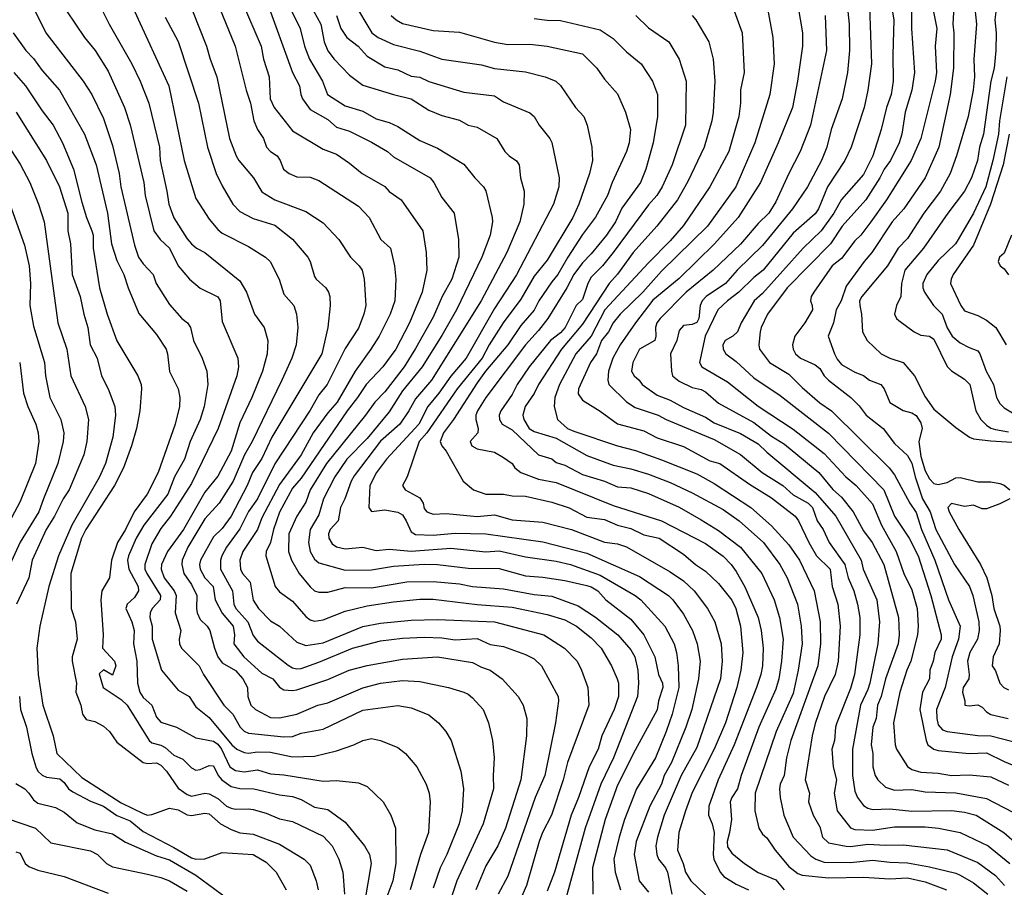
# Model space of a CAD drawing. Header units: metres. Extents: x -46681 to -43747, y -240911 to -237677.
# Tile 336 of 656: x -44223 to -44111, y -240825 to -240726. Entities that reach past the tile are written whole.
import ezdxf

# ---------------------------------------------------------------- set-up
doc = ezdxf.new("R2010")
doc.units = ezdxf.units.M
doc.layers.add('CONTOUR_INDEX', color=1, linetype='Continuous')
doc.layers.add('CONTOUR_INTER', color=3, linetype='Continuous')

msp = doc.modelspace()

# ---------------------------------------------------------------- linework, layer by layer
at = {"layer": 'CONTOUR_INDEX'}
for points, elevation in [([(-44124.5, -240721.02), (-44123.64, -240726.02), (-44123.77, -240730.02), (-44123.72, -240733.02), (-44123.95, -240734.52), (-44124.49, -240736.02), (-44125.09, -240738.52), (-44126.04, -240741.52), (-44127.1, -240743.63), (-44129.6, -240746.46), (-44130.5, -240748.02), (-44131.92, -240750.02), (-44133.99, -240752.02), (-44138.6, -240757.15), (-44139.54, -240758.02), (-44141.05, -240760.52), (-44141.45, -240761.52), (-44142, -240762.02), (-44142.84, -240762.52), (-44143.12, -240763.02), (-44143.08, -240763.52), (-44142.79, -240764.02), (-44141.6, -240764.92), (-44139.6, -240766.75), (-44136.6, -240768.78), (-44131.1, -240773.05), (-44124.79, -240779.52), (-44123.59, -240782.52), (-44121.91, -240785.02), (-44120.89, -240787.02), (-44119.43, -240791.52), (-44118.27, -240796.02), (-44118.26, -240796.52), (-44119, -240798.02), (-44119.19, -240799.02), (-44119.57, -240800.02), (-44119.6, -240801.02), (-44120.39, -240802.52), (-44120.69, -240804.52), (-44119.99, -240808.02), (-44119.78, -240808.52), (-44119.12, -240809.02), (-44118.6, -240809.16), (-44115.1, -240809.53), (-44113.1, -240809.42), (-44111.1, -240810.43), (-44108.1, -240811.68)], 110), ([(-44195.1, -240723.71), (-44192.1, -240732.02), (-44191.31, -240733.52), (-44191.17, -240734.52), (-44190.98, -240735.02), (-44190.1, -240736.23), (-44188.1, -240737.35), (-44187.1, -240738.24), (-44185.6, -240738.68), (-44183.1, -240739.96), (-44181.28, -240741.02), (-44180.6, -240741.62), (-44176.42, -240744.02), (-44176.01, -240744.52), (-44175.1, -240746.23), (-44173.72, -240748.02), (-44173.21, -240751.02), (-44173.16, -240753.02), (-44173.95, -240755.52), (-44175.06, -240757.52), (-44176.1, -240759.86), (-44178.1, -240763.43), (-44179.41, -240765.52), (-44181.6, -240768.37), (-44182.72, -240769.52), (-44183.79, -240771.02), (-44188.23, -240776.52), (-44190.1, -240779.52), (-44190.6, -240780.93), (-44191.62, -240782.52), (-44192.51, -240784.52), (-44192.57, -240786.52), (-44192.23, -240787.52), (-44191.34, -240789.02), (-44190.1, -240790.56), (-44189.6, -240791.01), (-44189.1, -240791.16), (-44188.1, -240791.15), (-44186.1, -240790.64), (-44183.1, -240790.65), (-44179.1, -240789.96), (-44176.1, -240789.93), (-44173.1, -240790.2), (-44171.6, -240790.5), (-44168.1, -240790.77), (-44164.6, -240791.43), (-44162.6, -240791.59), (-44159.6, -240792.71), (-44157.6, -240794), (-44155.06, -240796.02), (-44153.6, -240797.73), (-44153.14, -240798.52), (-44152.78, -240800.02), (-44152.73, -240801.52), (-44152.85, -240803.02), (-44155.58, -240810.02), (-44157, -240813.02), (-44158.78, -240818.02), (-44161, -240826.02)], 125), ([(-44210.1, -240725.04), (-44206.2, -240733.52), (-44204.44, -240742.02), (-44203.1, -240746.35), (-44201.6, -240748.72), (-44200.6, -240749.9), (-44200.1, -240750.29), (-44197.1, -240751.81), (-44195.18, -240753.02), (-44194.66, -240753.52), (-44193.63, -240755.52), (-44193.1, -240757.26), (-44191.97, -240758.52), (-44191.66, -240759.52), (-44191.49, -240761.02), (-44191.68, -240763.02), (-44192.18, -240764.52), (-44193.33, -240767.02), (-44196.71, -240774.02), (-44197.58, -240775.52), (-44198.87, -240778.52), (-44200.45, -240781.02), (-44202.1, -240782.81), (-44204.02, -240786.02), (-44204.66, -240787.52), (-44204.71, -240788.02), (-44204.49, -240789.02), (-44203.6, -240790.27), (-44202.98, -240791.52), (-44203.05, -240793.02), (-44202.95, -240793.52), (-44202.6, -240794.25), (-44201.82, -240795.02), (-44201.5, -240795.52), (-44201, -240797.52), (-44200.6, -240798.52), (-44200.1, -240799.2), (-44198.6, -240800.08), (-44197.77, -240801.02), (-44197.24, -240802.02), (-44197.19, -240803.02), (-44196.86, -240804.02), (-44196.32, -240804.52), (-44194.6, -240805.41), (-44193.6, -240805.44), (-44191.6, -240805.04), (-44189.23, -240804.02), (-44188.1, -240803.74), (-44184.1, -240802.03), (-44182.1, -240801.52), (-44179.6, -240801.19), (-44177.6, -240801.3), (-44174.34, -240802.02), (-44172.6, -240802.55), (-44172.1, -240802.76), (-44171.6, -240803.17), (-44170.42, -240804.52), (-44169.81, -240806.02), (-44169.33, -240808.02), (-44169.15, -240810.02), (-44169.27, -240812.02), (-44169.22, -240813.52), (-44170.4, -240817.52), (-44173.39, -240824.02), (-44174.6, -240827.59)], 130), ([(-44180.86, -240725.52), (-44180.32, -240726.02), (-44179.6, -240726.43), (-44176.1, -240727.23), (-44173.1, -240727.44), (-44169.1, -240728.56), (-44167.6, -240728.85), (-44165.1, -240728.81), (-44163.1, -240729.04), (-44159.1, -240729.9), (-44157.47, -240731.52), (-44156.6, -240732.78), (-44155.1, -240734.46), (-44154.22, -240736.52), (-44153.62, -240738.52), (-44153.8, -240740.02), (-44154.1, -240741), (-44155.71, -240744.52), (-44156.25, -240746.02), (-44157.6, -240748.49), (-44159.1, -240750.46), (-44160.76, -240753.02), (-44161.89, -240755.02), (-44162.6, -240755.84), (-44164.07, -240758.02), (-44164.6, -240759.07), (-44166.1, -240760.8), (-44167.59, -240763.02), (-44170.14, -240766.02), (-44171.1, -240767.34), (-44173.78, -240771.52), (-44174.92, -240773.02), (-44175.28, -240774.02), (-44175.11, -240774.52), (-44174.6, -240775.11), (-44172.66, -240778.52), (-44171.49, -240779.52), (-44170.1, -240779.99), (-44168.1, -240779.99), (-44167.1, -240780.18), (-44165.6, -240780.23), (-44162.6, -240780.9), (-44160.6, -240781.55), (-44158.6, -240782.62), (-44156.6, -240782.87), (-44155.1, -240783.52), (-44153.6, -240783.92), (-44152.1, -240784.62), (-44150.38, -240785.02), (-44147.6, -240786.82), (-44146.25, -240788.02), (-44145.1, -240788.78), (-44143.6, -240790.18), (-44142.1, -240792.08), (-44141.66, -240793.02), (-44141.1, -240795.02), (-44140.86, -240798.02), (-44141.07, -240800.02), (-44141.52, -240802.02), (-44142.82, -240806.02), (-44144.1, -240809.02), (-44146.6, -240813.94), (-44147.39, -240816.02), (-44148.13, -240818.52), (-44148.28, -240820.52), (-44147.62, -240822.02), (-44147.38, -240823.02), (-44146.77, -240824.02), (-44145.1, -240825.58)], 120), ([(-44138.08, -240724.52), (-44137.43, -240728.02), (-44137.28, -240731.02), (-44137.78, -240734.52), (-44139.47, -240740.02), (-44141.66, -240745.02), (-44144.87, -240749.52), (-44150.1, -240754.63), (-44152.23, -240757.02), (-44154.79, -240759.52), (-44155.59, -240760.52), (-44156.15, -240761.52), (-44156.93, -240762.52), (-44157.52, -240764.02), (-44158.2, -240765.02), (-44159.56, -240768.02), (-44159.6, -240768.58), (-44159.1, -240769.31), (-44157.1, -240770.54), (-44155.1, -240771.98), (-44152.1, -240772.78), (-44150.6, -240773.61), (-44147.6, -240774.58), (-44144.6, -240776.2), (-44143.45, -240776.52), (-44140.1, -240778.88), (-44137.6, -240780.43), (-44134.89, -240782.52), (-44134.52, -240783.02), (-44133.34, -240785.52), (-44132.46, -240787.02), (-44130.92, -240788.52), (-44130.66, -240790.52), (-44130.03, -240792.52), (-44129.75, -240795.02), (-44129.98, -240799.02), (-44130.34, -240800.52), (-44131.55, -240803.02), (-44132.6, -240806.1), (-44132.96, -240807.52), (-44133.74, -240812.52), (-44133.27, -240814.02), (-44133.36, -240815.02), (-44132.83, -240816.52), (-44132.1, -240817.85), (-44131.77, -240819.02), (-44131.1, -240819.67), (-44129.1, -240820.05), (-44128.6, -240820.09), (-44126.6, -240819.82), (-44124.6, -240819.94), (-44122.6, -240819.89), (-44117.6, -240820.46), (-44114.1, -240821.93), (-44112.1, -240823.38), (-44111.05, -240824.52)], 115), ([(-44111.99, -240724.52), (-44112.18, -240726.02), (-44112.02, -240727.52), (-44112.04, -240729.52), (-44112.25, -240731.52), (-44112.62, -240733.02), (-44113.45, -240739.02), (-44113.91, -240740.52), (-44114.13, -240742.02), (-44114.83, -240744.02), (-44115.63, -240745.52), (-44117.53, -240748.02), (-44120.27, -240752.02), (-44122.39, -240754.52), (-44122.8, -240756.02), (-44122.88, -240757.52), (-44123.36, -240758.52), (-44123.57, -240759.52), (-44123.34, -240760.02), (-44123.1, -240760.24), (-44121.34, -240761.52), (-44120.6, -240761.89), (-44119.6, -240762.03), (-44119.1, -240762.36), (-44117.6, -240765.46), (-44117.1, -240765.95), (-44115.6, -240766.92), (-44115, -240767.52), (-44114.32, -240770.52), (-44113.75, -240771.52), (-44113.1, -240772.15), (-44112.6, -240772.49), (-44112.1, -240772.64), (-44110.6, -240772.9)], 105), ([(-44223.83, -240732.02), (-44222.51, -240733.52), (-44220.6, -240736.39), (-44219.33, -240738.02), (-44218.29, -240740.02), (-44217.02, -240743.02), (-44216.1, -240746.79), (-44215.56, -240748.52), (-44214.94, -240750.02), (-44214.81, -240750.52), (-44214.79, -240752.02), (-44214.09, -240756.52), (-44213.21, -240759.52), (-44212.1, -240762.55), (-44209.7, -240766.52), (-44209.33, -240767.52), (-44209.3, -240768.02), (-44209.49, -240770.52), (-44209.88, -240772.52), (-44210.42, -240774.52), (-44211.33, -240777.02), (-44212.35, -240779.02), (-44215.63, -240784.02), (-44216.11, -240785.02), (-44217.32, -240789.02), (-44217.29, -240793.02), (-44216.8, -240794.52), (-44216.61, -240796.52), (-44217.18, -240798.52), (-44217.19, -240799.02), (-44216.69, -240801.52), (-44216.78, -240802.52), (-44216.19, -240804.02), (-44215.99, -240805.02), (-44215.6, -240805.64), (-44214.6, -240805.86), (-44213.6, -240806.4), (-44212.95, -240807.02), (-44212.1, -240808.24), (-44209.1, -240810.52), (-44208.6, -240810.66), (-44207.6, -240810.58), (-44207.1, -240810.85), (-44206.45, -240811.52), (-44205.1, -240813.47), (-44204.1, -240814.17), (-44203.6, -240814.36), (-44202.1, -240814.03), (-44201.6, -240814.11), (-44200.6, -240814.65), (-44199.6, -240815.49), (-44199.1, -240815.75), (-44198.6, -240815.86), (-44197.1, -240815.79), (-44196.6, -240815.88), (-44195.1, -240816.32), (-44193.6, -240816.95), (-44192.1, -240817.26), (-44188.6, -240818.93), (-44187.6, -240820.02), (-44186.83, -240821.52), (-44186.36, -240823.02), (-44186.17, -240825.52)], 135), ([(-44223.6, -240820.69), (-44223.1, -240820.84), (-44222.55, -240822.02), (-44222.1, -240822.36), (-44221.1, -240822.77), (-44218.1, -240823.49), (-44213.1, -240825.42)], 140)]:
    msp.add_lwpolyline(points, dxfattribs=dict(at, elevation=elevation))
at = {"layer": 'CONTOUR_INTER'}
for points, elevation in [([(-44119.74, -240722.02), (-44118.77, -240727.02), (-44118.95, -240729.02), (-44118.82, -240732.02), (-44118.95, -240733.02), (-44120.57, -240739.52), (-44121.67, -240742.02), (-44124.49, -240746.52), (-44126.26, -240749.02), (-44127.42, -240750.52), (-44128.1, -240751.17), (-44129.6, -240753.18), (-44130.69, -240754.02), (-44132.77, -240757.02), (-44133.06, -240757.52), (-44133.14, -240758.02), (-44132.94, -240758.52), (-44132.9, -240759.02), (-44133.8, -240760.52), (-44134.92, -240762.02), (-44135.21, -240763.02), (-44135.13, -240763.52), (-44134.84, -240764.02), (-44134.27, -240764.52), (-44132.6, -240765.3), (-44132.1, -240765.7), (-44131.6, -240766.52), (-44131.11, -240767.02), (-44128.57, -240769.02), (-44127.6, -240769.95), (-44126.81, -240771.02), (-44124.87, -240772.52), (-44123.6, -240774.24), (-44122.1, -240775.59), (-44121.6, -240776.46), (-44121.24, -240778.02), (-44120.4, -240780.52), (-44119.51, -240782.02), (-44118.89, -240784.02), (-44116.77, -240788.02), (-44115.06, -240790.52), (-44114.66, -240791.52), (-44114, -240794.52), (-44113.94, -240795.52), (-44114.13, -240796.52), (-44115.01, -240798.02), (-44115.29, -240799.02), (-44115.09, -240800.52), (-44115.14, -240801.02), (-44115.76, -240802.02), (-44115.83, -240802.52), (-44115.57, -240803.52), (-44115.56, -240804.02), (-44115.1, -240804.09), (-44114.1, -240803.97), (-44113.6, -240804.23), (-44113.1, -240804.77), (-44112.6, -240805.07), (-44110.66, -240805.52)], 108), ([(-44214.93, -240722.52), (-44212.98, -240726.52), (-44210.38, -240731.02), (-44209.43, -240733.02), (-44208.47, -240735.52), (-44207.24, -240740.52), (-44207.16, -240742.02), (-44206.39, -240745.52), (-44206.18, -240747.02), (-44205.6, -240748.57), (-44204.1, -240750.93), (-44203.59, -240751.52), (-44203.04, -240752.02), (-44202.1, -240752.52), (-44198.1, -240755.73), (-44197.35, -240757.02), (-44196.44, -240759.52), (-44195.34, -240761.02), (-44194.93, -240762.52), (-44194.99, -240764.02), (-44195.52, -240766.02), (-44196.72, -240769.02), (-44198.1, -240771.9), (-44199.1, -240775.09), (-44200.6, -240777.97), (-44202.1, -240779.78), (-44204.53, -240784.02), (-44206.34, -240786.52), (-44207.03, -240788.02), (-44207.07, -240788.52), (-44206.7, -240789.52), (-44205.56, -240791.02), (-44205.34, -240791.52), (-44205.47, -240793.52), (-44204.82, -240795.52), (-44205.01, -240796.52), (-44204.98, -240797.02), (-44204.74, -240797.52), (-44202.71, -240799.52), (-44202.22, -240800.52), (-44199.91, -240804.02), (-44198.89, -240805.02), (-44198.06, -240806.52), (-44197.6, -240806.96), (-44197.1, -240807.2), (-44193.1, -240807.62), (-44192.1, -240807.56), (-44191.1, -240807.18), (-44188.6, -240806.74), (-44184.1, -240804.59), (-44180.1, -240804.06), (-44178.6, -240804.3), (-44176.6, -240805.1), (-44175.47, -240806.02), (-44174.66, -240807.02), (-44174.04, -240808.02), (-44172.93, -240811.52), (-44172.63, -240813.52), (-44172.8, -240816.02), (-44173.14, -240817.52), (-44174.52, -240821.02), (-44175.3, -240822.52), (-44176.1, -240824.83)], 131), ([(-44201.1, -240722.96), (-44198.63, -240729.02), (-44197.39, -240734.02), (-44196.89, -240735.52), (-44196.5, -240737.52), (-44196.1, -240738.49), (-44195.41, -240739.52), (-44195.05, -240740.52), (-44194.62, -240741.02), (-44193.85, -240741.52), (-44193.49, -240742.02), (-44193.13, -240743.02), (-44192.48, -240743.52), (-44191.6, -240743.89), (-44190.1, -240743.93), (-44189.1, -240744.32), (-44184.6, -240747.24), (-44183.39, -240748.52), (-44182.04, -240751.02), (-44180.96, -240752.02), (-44180.5, -240754.02), (-44180.35, -240755.52), (-44180.46, -240758.02), (-44180.97, -240759.52), (-44182.24, -240762.02), (-44183.17, -240763.52), (-44184.99, -240766.02), (-44187.01, -240769.52), (-44188.1, -240770.74), (-44189.75, -240773.02), (-44191.1, -240775.52), (-44193.6, -240778.91), (-44195.6, -240782.69), (-44196.07, -240784.02), (-44197.76, -240786.52), (-44198.09, -240787.52), (-44198.02, -240788.52), (-44197.79, -240789.02), (-44196.91, -240790.02), (-44196.6, -240792.08), (-44195.99, -240793.02), (-44194.6, -240794.41), (-44193.6, -240795.03), (-44191.6, -240796.86), (-44190.6, -240797.23), (-44188.6, -240796.91), (-44184.1, -240795.06), (-44182.1, -240794.68), (-44178.6, -240794.33), (-44175.6, -240794.28), (-44169.1, -240794.53), (-44163.49, -240796.02), (-44161.14, -240797.52), (-44159.71, -240799.02), (-44159.2, -240800.02), (-44158.47, -240802.02), (-44158.36, -240804.02), (-44160.8, -240810.52), (-44161.31, -240812.52), (-44162.62, -240816.52), (-44163.64, -240818.52), (-44164.01, -240819.52), (-44165.46, -240824.52), (-44167.6, -240829.34)], 127), ([(-44134.83, -240723.02), (-44134.04, -240727.52), (-44134.04, -240729.02), (-44134.61, -240733.02), (-44135.18, -240736.02), (-44136.81, -240740.02), (-44138.84, -240744.52), (-44141.36, -240748.52), (-44144.06, -240751.52), (-44148.1, -240755.46), (-44151.1, -240757.94), (-44153.05, -240760.52), (-44154.82, -240763.02), (-44155.65, -240764.52), (-44156.12, -240766.02), (-44156.22, -240767.02), (-44156.1, -240767.52), (-44154.1, -240769.51), (-44153.1, -240770.14), (-44150.5, -240771.02), (-44149.57, -240771.52), (-44144.1, -240773.8), (-44141.1, -240775.49), (-44138.65, -240777.52), (-44136.31, -240779.02), (-44135.1, -240780.09), (-44133.4, -240781.02), (-44132.9, -240781.52), (-44132.39, -240783.02), (-44131.72, -240784.02), (-44131, -240785.52), (-44129.24, -240788.02), (-44128.85, -240789.52), (-44128.23, -240791.02), (-44127.79, -240792.52), (-44127.54, -240794.02), (-44127.52, -240796.02), (-44128.12, -240800.52), (-44128.6, -240802.12), (-44130.16, -240806.02), (-44130.31, -240806.52), (-44130.42, -240808.02), (-44130.7, -240809.02), (-44130.58, -240811.02), (-44130.2, -240812.52), (-44130.44, -240814.02), (-44130.1, -240816.04), (-44128.6, -240817.97), (-44128.1, -240818.17), (-44126.1, -240818.23), (-44123.6, -240817.86), (-44120.1, -240817.86), (-44118.56, -240818.02), (-44116.1, -240818.51), (-44112.91, -240820.02), (-44110.44, -240822.02)], 114), ([(-44129.17, -240722.52), (-44128.74, -240726.52), (-44128.72, -240729.52), (-44128.93, -240732.02), (-44129.53, -240735.02), (-44130.81, -240738.52), (-44131.27, -240740.52), (-44131.91, -240742.02), (-44133.49, -240745.02), (-44135.21, -240747.52), (-44138.6, -240751.69), (-44141.49, -240754.52), (-44142.8, -240756.02), (-44145.02, -240757.52), (-44145.47, -240758.02), (-44145.69, -240758.52), (-44145.85, -240760.02), (-44146.1, -240760.48), (-44146.6, -240760.69), (-44147.6, -240760.81), (-44148.1, -240761.36), (-44148.35, -240762.52), (-44149.07, -240764.02), (-44148.97, -240766.02), (-44148.85, -240766.52), (-44148.1, -240767.16), (-44146.6, -240767.87), (-44145.6, -240768.11), (-44145.1, -240768.37), (-44143.6, -240769.63), (-44139.6, -240771.86), (-44137.6, -240773.41), (-44136.1, -240774.31), (-44132.2, -240777.52), (-44130.6, -240779.46), (-44129.6, -240780.35), (-44128.3, -240782.02), (-44127.1, -240784.17), (-44126.14, -240785.52), (-44124.79, -240788.02), (-44123.11, -240794.02), (-44123.06, -240796.02), (-44123.16, -240797.02), (-44124.62, -240801.02), (-44125.09, -240803.02), (-44125.5, -240804.02), (-44125.66, -240805.52), (-44126.03, -240806.52), (-44126.23, -240808.52), (-44126.03, -240809.52), (-44126.05, -240811.02), (-44125.8, -240812.02), (-44125.48, -240812.52), (-44124.6, -240813.34), (-44123.6, -240813.7), (-44121.6, -240813.61), (-44120.1, -240813.87), (-44116.6, -240813.97), (-44113.1, -240814.65), (-44110.1, -240816.17)], 112), ([(-44197.82, -240724.02), (-44195.69, -240729.02), (-44195.42, -240730.52), (-44194.75, -240732.52), (-44194.63, -240735.02), (-44194.21, -240736.02), (-44192.1, -240738.64), (-44188.6, -240740.73), (-44187.1, -240741.32), (-44185.6, -240742.33), (-44184.19, -240743.52), (-44181.6, -240744.99), (-44181.1, -240745.56), (-44179.74, -240746.52), (-44177.27, -240750.02), (-44176.9, -240752.52), (-44176.81, -240754.52), (-44177.35, -240757.02), (-44178.77, -240760.52), (-44180.36, -240763.52), (-44181.81, -240765.52), (-44183.72, -240767.52), (-44184.71, -240769.02), (-44185.9, -240770.52), (-44191.1, -240778.17), (-44192.1, -240779.33), (-44193.6, -240782.05), (-44194.28, -240784.02), (-44194.6, -240785.52), (-44195.1, -240786.52), (-44195.13, -240787.02), (-44194.06, -240790.52), (-44193.6, -240791.13), (-44192.1, -240792.18), (-44190.6, -240793.94), (-44190.1, -240794.31), (-44189.6, -240794.45), (-44188.6, -240794.32), (-44186.1, -240793.31), (-44183.6, -240792.72), (-44180.6, -240792.24), (-44177.6, -240791.96), (-44176.1, -240791.95), (-44171.1, -240792.54), (-44167.1, -240792.85), (-44163.1, -240793.68), (-44161.1, -240794.32), (-44159.79, -240795.02), (-44158.1, -240796.36), (-44156.97, -240797.52), (-44155.81, -240799.52), (-44155.14, -240801.02), (-44155, -240801.52), (-44154.98, -240803.02), (-44155.51, -240804.52), (-44156.89, -240807.52), (-44157.33, -240809.02), (-44158.34, -240811.02), (-44159.55, -240814.52), (-44160.39, -240816.52), (-44162.28, -240823.02), (-44163.1, -240825.16)], 126), ([(-44185.15, -240724.02), (-44183.07, -240727.52), (-44182.37, -240728.02), (-44180.6, -240728.84), (-44177.6, -240729.6), (-44175.1, -240730.49), (-44170.6, -240731.13), (-44169.1, -240731.56), (-44165.6, -240731.96), (-44163.34, -240732.52), (-44162.13, -240733.02), (-44161.6, -240733.5), (-44159.9, -240736.02), (-44158.93, -240737.02), (-44158.56, -240738.02), (-44158.04, -240740.52), (-44157.96, -240742.02), (-44158.29, -240743.52), (-44159.52, -240747.02), (-44160.2, -240748.52), (-44163.1, -240753.37), (-44164.6, -240755.19), (-44166.1, -240757.8), (-44168.12, -240760.52), (-44169.73, -240763.02), (-44170.53, -240764.52), (-44173.37, -240768.02), (-44176.83, -240773.02), (-44177.67, -240774.02), (-44179.04, -240778.02), (-44179.6, -240779.02), (-44179.28, -240779.52), (-44177.6, -240780.42), (-44177.25, -240781.02), (-44177.1, -240781.65), (-44176.8, -240782.02), (-44176.1, -240782.28), (-44174.6, -240782.22), (-44171.1, -240782.53), (-44169.1, -240782.35), (-44167.1, -240782.91), (-44163.6, -240783.19), (-44160.33, -240784.02), (-44156.6, -240785.45), (-44155.1, -240785.65), (-44154.1, -240785.99), (-44149.1, -240788.84), (-44147.6, -240789.87), (-44146.4, -240791.02), (-44144.88, -240793.02), (-44144.04, -240794.52), (-44143.33, -240797.02), (-44143.18, -240799.02), (-44143.38, -240801.02), (-44146.1, -240808.83), (-44147.85, -240812.02), (-44149.8, -240816.52), (-44150.56, -240819.02), (-44150.75, -240820.02), (-44150.65, -240821.02), (-44150.45, -240821.52), (-44149.66, -240822.52), (-44149.42, -240823.02), (-44148.92, -240825.52)], 121), ([(-44121.65, -240724.02), (-44121.65, -240727.02), (-44121.31, -240732.02), (-44121.61, -240734.02), (-44122.36, -240736.52), (-44122.76, -240739.02), (-44123.07, -240740.02), (-44124.03, -240742.02), (-44124.77, -240743.02), (-44125.27, -240744.02), (-44126.86, -240746.52), (-44129.55, -240749.52), (-44130.88, -240751.52), (-44135.81, -240756.52), (-44138.03, -240759.52), (-44138.75, -240761.02), (-44138.86, -240761.52), (-44139.01, -240763.02), (-44138.93, -240763.52), (-44137.8, -240765.02), (-44135.6, -240766.34), (-44134.1, -240767.86), (-44132.1, -240769.59), (-44130.76, -240770.52), (-44124.18, -240777.02), (-44123.6, -240777.8), (-44121.83, -240781.02), (-44121.1, -240782.09), (-44120.52, -240784.02), (-44118.98, -240787.52), (-44117.44, -240792.02), (-44116.11, -240795.02), (-44116.3, -240796.52), (-44117.02, -240798.52), (-44117.83, -240802.02), (-44118.81, -240804.52), (-44118.77, -240805.52), (-44118.6, -240806.24), (-44118.1, -240806.83), (-44117.6, -240807), (-44114.1, -240807.47), (-44112.6, -240807.5), (-44110.1, -240808.15)], 109), ([(-44114.52, -240724.02), (-44114.25, -240726.52), (-44114.57, -240730.52), (-44114.49, -240732.52), (-44114.61, -240734.02), (-44115.19, -240737.02), (-44116.52, -240741.52), (-44117.26, -240743.52), (-44118.36, -240745.52), (-44120.23, -240748.02), (-44122.1, -240750.92), (-44123.16, -240752.02), (-44124.38, -240754.02), (-44127.3, -240757.52), (-44127.55, -240758.02), (-44127.53, -240758.52), (-44127.34, -240759.52), (-44127.22, -240761.52), (-44126.68, -240762.52), (-44125.1, -240764.02), (-44124.1, -240764.51), (-44122.6, -240765.02), (-44121.32, -240766.52), (-44120.1, -240768.94), (-44119.1, -240770.32), (-44116.6, -240772.41), (-44115.03, -240773.52), (-44114.6, -240773.69), (-44112.6, -240773.95), (-44109.6, -240774.14)], 106), ([(-44221.6, -240724.66), (-44220.17, -240727.52), (-44215.92, -240733.02), (-44214.96, -240734.52), (-44213.6, -240737.24), (-44212.6, -240740.33), (-44211.85, -240743.52), (-44211.66, -240745.02), (-44210.1, -240751.66), (-44209.64, -240753.02), (-44209.1, -240753.81), (-44207.98, -240755.02), (-44207.64, -240756.02), (-44206.1, -240758.41), (-44204.7, -240760.02), (-44204.05, -240760.52), (-44203.72, -240761.02), (-44203.39, -240762.52), (-44202.39, -240764.52), (-44201.87, -240766.02), (-44201.73, -240767.52), (-44202.15, -240770.02), (-44202.61, -240771.52), (-44203.74, -240774.02), (-44204.41, -240776.02), (-44205.53, -240778.02), (-44206.3, -240780.02), (-44209.03, -240783.52), (-44209.89, -240785.02), (-44210.78, -240787.02), (-44210.87, -240787.52), (-44210.73, -240788.52), (-44209.69, -240790.52), (-44209.62, -240791.02), (-44210.1, -240791.77), (-44210.93, -240792.52), (-44211.08, -240793.02), (-44210.38, -240794.52), (-44210.12, -240795.52), (-44210.2, -240797.02), (-44209.81, -240799.02), (-44209.73, -240801.52), (-44209.47, -240802.52), (-44209.1, -240803.14), (-44208.1, -240804.02), (-44207.6, -240805.37), (-44207.1, -240805.94), (-44205.31, -240806.52), (-44203.1, -240807.71), (-44201.1, -240808.12), (-44200.6, -240808.45), (-44200.19, -240809.02), (-44199.23, -240811.02), (-44198.6, -240811.45), (-44197.6, -240811.6), (-44196.1, -240811.36), (-44194.6, -240811.84), (-44193.1, -240811.95), (-44188.6, -240812.65), (-44187.1, -240812.6), (-44184.6, -240812.84), (-44183.6, -240813.27), (-44181.77, -240815.02), (-44180.91, -240816.52), (-44180.38, -240818.02), (-44180.34, -240822.02), (-44180.68, -240824.02), (-44181.81, -240827.02)], 133), ([(-44217.82, -240725.02), (-44215.78, -240728.02), (-44214.58, -240729.52), (-44213.1, -240731.88), (-44211.21, -240736.02), (-44210.6, -240737.98), (-44209.03, -240744.52), (-44208.87, -240746.02), (-44207.87, -240750.02), (-44207.18, -240751.02), (-44206.1, -240752.02), (-44205.12, -240754.02), (-44203.83, -240755.52), (-44202.6, -240756.57), (-44200.6, -240757.56), (-44200.32, -240758.02), (-44200.1, -240760.35), (-44198.32, -240764.52), (-44198.25, -240765.52), (-44198.43, -240766.52), (-44200.57, -240772.52), (-44203.6, -240778.77), (-44206.01, -240782.52), (-44207.1, -240783.91), (-44208.1, -240785.67), (-44208.93, -240788.02), (-44208.9, -240788.52), (-44208.69, -240789.02), (-44207.14, -240791.52), (-44207.16, -240792.02), (-44208.07, -240793.02), (-44208.32, -240793.52), (-44208.33, -240794.02), (-44208.07, -240795.02), (-44208.08, -240796.52), (-44207.03, -240800.02), (-44205.1, -240802.29), (-44203.86, -240803.02), (-44203.1, -240804.19), (-44201.6, -240805.4), (-44199.01, -240808.52), (-44198.43, -240809.02), (-44197.6, -240809.41), (-44197.1, -240809.49), (-44196.1, -240809.34), (-44194.6, -240809.35), (-44192.1, -240809.9), (-44189.6, -240809.83), (-44187.1, -240809.19), (-44185.14, -240808.52), (-44184.1, -240808.03), (-44183.1, -240807.81), (-44182.1, -240808.02), (-44180.1, -240808.81), (-44179.24, -240809.52), (-44177.95, -240811.02), (-44176.89, -240813.02), (-44176.54, -240814.02), (-44176.45, -240815.02), (-44176.62, -240818.52), (-44177.55, -240821.02), (-44178.73, -240825.02)], 132), ([(-44203.47, -240725.02), (-44201.88, -240729.02), (-44201.47, -240730.52), (-44200.72, -240732.52), (-44199.28, -240739.52), (-44198.53, -240741.52), (-44198.23, -240742.02), (-44196.54, -240744.02), (-44195.6, -240745.59), (-44194.1, -240746.5), (-44190.6, -240747.82), (-44188.6, -240749.12), (-44186.82, -240751.02), (-44185.5, -240753.02), (-44184.5, -240754.02), (-44184.19, -240754.52), (-44183.94, -240755.52), (-44183.74, -240758.52), (-44183.98, -240759.52), (-44184.6, -240761.13), (-44186.1, -240763.42), (-44188.16, -240767.52), (-44189.1, -240768.7), (-44190.1, -240770.43), (-44194.1, -240776.54), (-44196.08, -240780.52), (-44197.1, -240781.98), (-44198.1, -240783.96), (-44199.6, -240786.02), (-44200.15, -240787.02), (-44200.29, -240787.52), (-44200.29, -240788.52), (-44198.95, -240791.02), (-44198.8, -240792.52), (-44198.57, -240793.02), (-44197.19, -240794.52), (-44196.6, -240796.07), (-44196.1, -240796.73), (-44192.6, -240799.47), (-44192.1, -240799.75), (-44191.6, -240799.87), (-44191.1, -240799.83), (-44189.1, -240799.11), (-44185.28, -240797.52), (-44182.1, -240796.71), (-44179.6, -240796.38), (-44177.1, -240796.26), (-44175.1, -240796.34), (-44173.6, -240796.59), (-44171.1, -240796.43), (-44169.6, -240797.11), (-44168.1, -240797.35), (-44165.6, -240798.23), (-44164.6, -240798.73), (-44163.78, -240799.52), (-44161.86, -240803.02), (-44161.81, -240803.52), (-44162.16, -240806.02), (-44163.4, -240812.02), (-44164.47, -240814.52), (-44167.6, -240823.46), (-44168.69, -240825.52)], 128), ([(-44192.23, -240725.02), (-44191.24, -240727.02), (-44190.75, -240729.02), (-44190.16, -240730.52), (-44188.7, -240733.02), (-44188.14, -240734.52), (-44186.1, -240735.8), (-44184.1, -240736.41), (-44182.6, -240737.28), (-44181.1, -240737.7), (-44180.1, -240738.16), (-44177.6, -240739.76), (-44175.6, -240740.62), (-44172.6, -240742.44), (-44171.34, -240744.02), (-44170.36, -240745.02), (-44170.1, -240745.5), (-44169.36, -240748.52), (-44169.33, -240749.02), (-44169.61, -240750.52), (-44170.57, -240753.02), (-44173.45, -240759.02), (-44175.1, -240761.93), (-44177.35, -240765.52), (-44179.6, -240768.24), (-44181.1, -240770.63), (-44183.6, -240773.66), (-44185.92, -240776.02), (-44187.3, -240778.02), (-44188.59, -240780.52), (-44189.1, -240782.37), (-44190.08, -240784.02), (-44190.27, -240785.52), (-44190.1, -240786.52), (-44189.6, -240787.41), (-44189.1, -240787.83), (-44186.1, -240788.65), (-44183.1, -240788.61), (-44180.6, -240788.18), (-44177.1, -240787.98), (-44175.6, -240788.02), (-44172.1, -240788.41), (-44168.6, -240788.45), (-44165.6, -240789.29), (-44163.6, -240789.44), (-44161.1, -240789.81), (-44158.6, -240790.38), (-44158.1, -240790.54), (-44157.36, -240791.02), (-44156.44, -240792.02), (-44153.6, -240794.24), (-44152.1, -240796.02), (-44150.86, -240798.52), (-44150.43, -240800.52), (-44149.98, -240801.52), (-44149.96, -240802.02), (-44150.45, -240803.52), (-44150.6, -240804.54), (-44153.1, -240809.12), (-44155.1, -240813.1), (-44156.52, -240817.02), (-44157.96, -240822.52), (-44157.91, -240825.52)], 124), ([(-44189.72, -240725.02), (-44188.87, -240726.52), (-44188.49, -240728.52), (-44188.1, -240729.57), (-44187.35, -240730.52), (-44185.6, -240732.32), (-44184.1, -240733.45), (-44180.6, -240734.53), (-44178.6, -240735.01), (-44176.6, -240736.29), (-44175.1, -240736.9), (-44173.1, -240737.46), (-44172.1, -240738.01), (-44171.1, -240738.25), (-44168.86, -240739.52), (-44167.93, -240741.02), (-44167.46, -240741.52), (-44166.6, -240742.09), (-44166.31, -240742.52), (-44166.17, -240744.02), (-44165.72, -240745.52), (-44165.76, -240747.02), (-44166.22, -240749.02), (-44167.71, -240752.52), (-44170.64, -240758.02), (-44176.28, -240767.02), (-44178.1, -240769.15), (-44178.86, -240770.52), (-44179.9, -240772.02), (-44182.1, -240773.96), (-44185.1, -240777.91), (-44185.44, -240778.52), (-44186.13, -240780.52), (-44186.64, -240781.52), (-44186.91, -240783.02), (-44187.8, -240784.02), (-44187.99, -240784.52), (-44187.98, -240785.02), (-44187.6, -240785.66), (-44187.1, -240786), (-44186.1, -240786.23), (-44184.1, -240786.04), (-44182.6, -240786.43), (-44181.1, -240786.27), (-44178.6, -240786.5), (-44174.1, -240786.15), (-44170.1, -240786.57), (-44168.6, -240786.45), (-44165.6, -240787.14), (-44162.1, -240787.63), (-44160.45, -240788.02), (-44157.1, -240789.22), (-44153.1, -240791.52), (-44152.44, -240792.02), (-44149.73, -240795.02), (-44148.67, -240797.02), (-44148.4, -240798.02), (-44148.19, -240799.52), (-44148.13, -240802.02), (-44148.9, -240805.02), (-44149.57, -240807.02), (-44150.79, -240810.02), (-44152.96, -240813.52), (-44154.31, -240817.02), (-44154.94, -240819.02), (-44155.52, -240821.52), (-44155.39, -240823.02), (-44154.77, -240825.02)], 123), ([(-44187.1, -240725.52), (-44186.61, -240727.02), (-44185.92, -240728.02), (-44184.64, -240729.02), (-44183.6, -240730.15), (-44181.6, -240731.39), (-44180.1, -240731.73), (-44178.6, -240732.43), (-44177.6, -240732.55), (-44176.6, -240733.04), (-44172.6, -240734.25), (-44169.1, -240734.66), (-44168.1, -240735.37), (-44165.1, -240736.61), (-44164.58, -240737.02), (-44164.03, -240738.02), (-44162.81, -240739.52), (-44162.6, -240739.99), (-44161.76, -240744.02), (-44161.79, -240745.02), (-44162.4, -240747.02), (-44166.6, -240755.06), (-44169.1, -240758.88), (-44172.35, -240764.52), (-44174.1, -240766.59), (-44175.45, -240768.52), (-44176.69, -240770.02), (-44177.73, -240772.02), (-44181.42, -240776.02), (-44182.55, -240777.52), (-44183.3, -240779.02), (-44183.42, -240781.52), (-44183.1, -240781.96), (-44181.6, -240781.78), (-44180.1, -240782.05), (-44179.6, -240782.34), (-44179.15, -240783.02), (-44178.6, -240784.27), (-44178.1, -240784.59), (-44176.1, -240784.65), (-44173.6, -240784.43), (-44170.1, -240784.5), (-44163.6, -240785.41), (-44158.6, -240786.73), (-44152.6, -240789.37), (-44149.32, -240791.52), (-44148.81, -240792.02), (-44147.6, -240793.67), (-44146.58, -240795.52), (-44146.05, -240797.02), (-44145.7, -240799.02), (-44145.89, -240801.02), (-44146.66, -240804.52), (-44147.33, -240806.52), (-44148.98, -240810.52), (-44149.79, -240812.02), (-44150.11, -240813.02), (-44151.45, -240815.52), (-44152.98, -240819.52), (-44153.21, -240821.02), (-44152.65, -240824.02), (-44151.6, -240825.29)], 122), ([(-44153.04, -240725.52), (-44151.6, -240726.94), (-44149.28, -240728.52), (-44148.09, -240730.52), (-44147.31, -240733.02), (-44147.39, -240738.02), (-44148.9, -240742.52), (-44150.04, -240745.02), (-44150.64, -240746.02), (-44151.6, -240747.08), (-44155.6, -240752.49), (-44156.83, -240754.02), (-44158.1, -240755.3), (-44158.47, -240756.02), (-44159.1, -240757.86), (-44159.8, -240758.52), (-44161.05, -240761.02), (-44161.6, -240761.64), (-44162.73, -240762.52), (-44165.15, -240765.52), (-44166.54, -240767.52), (-44167.1, -240768.67), (-44168.41, -240770.52), (-44168.58, -240771.02), (-44168.56, -240771.52), (-44168.24, -240772.02), (-44167.1, -240772.7), (-44164.1, -240775.51), (-44162.6, -240775.99), (-44162.1, -240776.4), (-44161.1, -240776.72), (-44159.1, -240777.78), (-44156.6, -240778.53), (-44155.1, -240779.17), (-44153.6, -240779.29), (-44151.6, -240779.91), (-44148.1, -240781.49), (-44145.6, -240782.91), (-44143.6, -240784.15), (-44141.11, -240786.02), (-44138.69, -240789.02), (-44137.27, -240792.02), (-44136.69, -240794.02), (-44136.27, -240796.52), (-44136.44, -240799.02), (-44136.75, -240801.02), (-44137.1, -240802.2), (-44139.03, -240806.52), (-44141.02, -240812.02), (-44141.44, -240813.52), (-44142.11, -240814.52), (-44142.28, -240815.02), (-44142.15, -240817.02), (-44142.35, -240818.52), (-44142.63, -240819.52), (-44142.6, -240820.12), (-44142.1, -240820.87), (-44140.66, -240822.02), (-44139.1, -240823.05), (-44137.1, -240823.89), (-44136.13, -240825.02)], 118), ([(-44146.61, -240725.52), (-44146.18, -240726.02), (-44144.71, -240728.52), (-44144.22, -240730.52), (-44144.05, -240733.02), (-44144.22, -240736.52), (-44144.39, -240737.52), (-44145.25, -240740.52), (-44147.1, -240744.42), (-44148.3, -240746.52), (-44150.65, -240749.52), (-44153.32, -240752.52), (-44155.1, -240754.96), (-44156.06, -240756.02), (-44159.1, -240760.66), (-44161.49, -240763.52), (-44164.09, -240767.52), (-44164.6, -240768.56), (-44165.64, -240770.02), (-44165.87, -240771.02), (-44165.77, -240771.52), (-44165.17, -240772.52), (-44164.6, -240772.88), (-44162.1, -240773.64), (-44158.6, -240775.59), (-44155.6, -240776.69), (-44153.6, -240777.13), (-44151.6, -240777.74), (-44149.1, -240778.68), (-44146.6, -240779.84), (-44143.1, -240781.73), (-44141.28, -240783.02), (-44138.51, -240785.52), (-44136.65, -240788.02), (-44135.79, -240789.52), (-44134.62, -240792.52), (-44134.21, -240795.02), (-44134.11, -240797.02), (-44134.53, -240800.02), (-44135.1, -240802.67), (-44137.06, -240807.02), (-44139.45, -240814.02), (-44139.49, -240816.02), (-44139.01, -240818.02), (-44138.6, -240818.69), (-44138.1, -240819.09), (-44137.18, -240820.52), (-44135.6, -240822.37), (-44134.6, -240823.18), (-44134.1, -240823.36), (-44131.1, -240823.66), (-44127.1, -240823.6), (-44124.1, -240823.78), (-44122.1, -240823.67), (-44120.1, -240824.1), (-44117.68, -240825.02)], 117), ([(-44141.83, -240725.02), (-44140.92, -240727.52), (-44140.68, -240732.02), (-44141.1, -240734.01), (-44141.11, -240735.52), (-44141.31, -240737.02), (-44142.45, -240741.02), (-44144.59, -240745.02), (-44147.6, -240749.43), (-44149.1, -240751.17), (-44151.6, -240753.66), (-44156.54, -240759.02), (-44158.1, -240762.03), (-44159.84, -240764.02), (-44161.7, -240767.52), (-44162.26, -240769.02), (-44162.31, -240770.02), (-44161.95, -240771.52), (-44160.81, -240772.52), (-44160.1, -240772.84), (-44155.1, -240774.5), (-44153.05, -240775.02), (-44150.1, -240776.08), (-44146.1, -240777.69), (-44144.1, -240778.78), (-44139.93, -240781.52), (-44137.6, -240783.61), (-44135.6, -240785.75), (-44134.41, -240787.52), (-44132.74, -240791.02), (-44132.06, -240794.52), (-44132, -240797.02), (-44132.29, -240799.52), (-44135.38, -240808.02), (-44135.87, -240810.02), (-44136.13, -240812.02), (-44136.59, -240813.02), (-44136.67, -240813.52), (-44136.59, -240814.52), (-44136.16, -240816.52), (-44135.13, -240819.02), (-44133.1, -240821.14), (-44132.54, -240821.52), (-44131.6, -240821.87), (-44128.6, -240821.93), (-44126.1, -240821.64), (-44124.1, -240821.89), (-44122.1, -240821.97), (-44119.6, -240822.41), (-44116.6, -240823.13), (-44116.1, -240823.34), (-44114.6, -240824.23), (-44112.95, -240825.52)], 116), ([(-44131.46, -240725.52), (-44131.33, -240729.52), (-44133.13, -240738.02), (-44134.32, -240741.02), (-44135.62, -240743.52), (-44137.1, -240746.75), (-44137.9, -240748.02), (-44139.1, -240749.22), (-44141.1, -240751.56), (-44144.23, -240754.52), (-44147.29, -240757.02), (-44150.25, -240760.02), (-44150.62, -240760.52), (-44150.77, -240761.02), (-44150.73, -240762.02), (-44150.88, -240762.52), (-44152.6, -240763.52), (-44153.35, -240765.02), (-44153.5, -240766.02), (-44153.23, -240766.52), (-44152.64, -240767.02), (-44152.29, -240767.52), (-44150.6, -240768.75), (-44149.1, -240769.32), (-44147.6, -240770.15), (-44145.1, -240771.24), (-44144.1, -240771.89), (-44141.1, -240773.11), (-44139.1, -240774.27), (-44138.1, -240775.23), (-44132.6, -240779.8), (-44130.27, -240782.52), (-44127.38, -240787.52), (-44127.13, -240788.52), (-44125.61, -240792.02), (-44125.28, -240794.52), (-44125.48, -240797.02), (-44126.39, -240801.52), (-44126.6, -240802.24), (-44127.47, -240804.02), (-44128.36, -240809.02), (-44128.35, -240812.02), (-44128.1, -240813.79), (-44127.81, -240814.52), (-44127.1, -240815.41), (-44126.6, -240815.73), (-44126.1, -240815.87), (-44124.1, -240815.81), (-44121.6, -240816.08), (-44117.1, -240816.01), (-44115.6, -240816.18), (-44114.29, -240816.52), (-44111.13, -240818.52), (-44109.6, -240819.86)], 113), ([(-44126.44, -240724.52), (-44126.21, -240731.02), (-44126.6, -240734.02), (-44127.03, -240736.02), (-44128.5, -240740.52), (-44129.24, -240742.02), (-44131.21, -240745.02), (-44132.22, -240747.52), (-44132.6, -240748.09), (-44135.1, -240750.29), (-44138.52, -240754.52), (-44139.6, -240755.35), (-44141.29, -240757.02), (-44142.6, -240758), (-44143.68, -240759.02), (-44145.15, -240762.02), (-44145.77, -240765.02), (-44145.53, -240765.52), (-44142.6, -240767.22), (-44139.1, -240769.98), (-44135.1, -240772.6), (-44131.6, -240775.37), (-44129.11, -240778.02), (-44127.95, -240779.02), (-44126.1, -240781.09), (-44125.05, -240783.52), (-44123.41, -240786.52), (-44122.52, -240789.02), (-44121.6, -240790.87), (-44121, -240793.02), (-44120.88, -240795.02), (-44120.96, -240796.02), (-44121.72, -240799.02), (-44122.19, -240800.02), (-44122.98, -240802.52), (-44123.68, -240806.02), (-44123.49, -240808.52), (-44123.35, -240809.02), (-44122.1, -240810.98), (-44121.6, -240811.35), (-44120.6, -240811.63), (-44118.6, -240811.75), (-44117.1, -240812.03), (-44115.1, -240811.95), (-44112.6, -240812.17), (-44110.6, -240813.1)], 111), ([(-44116.81, -240724.52), (-44116.94, -240726.52), (-44116.81, -240727.52), (-44116.86, -240731.52), (-44117.23, -240734.52), (-44118.55, -240740.52), (-44120.1, -240744.02), (-44122.51, -240747.52), (-44123.83, -240749.02), (-44126.16, -240752.52), (-44127.03, -240753.52), (-44129.1, -240756.35), (-44129.66, -240758.02), (-44130.23, -240759.02), (-44130.53, -240760.52), (-44131.15, -240762.02), (-44130.43, -240764.02), (-44130.1, -240764.65), (-44129.6, -240765.23), (-44128.1, -240766.13), (-44127.1, -240766.51), (-44126.42, -240767.02), (-44125.12, -240767.52), (-44124.76, -240768.02), (-44124.1, -240769.58), (-44122.6, -240770.48), (-44121.6, -240770.75), (-44121.1, -240771.06), (-44120.6, -240771.9), (-44120.44, -240772.52), (-44120.8, -240774.02), (-44120.6, -240775.71), (-44120.1, -240777.36), (-44119.6, -240778.27), (-44119.1, -240778.78), (-44118.6, -240778.91), (-44118.1, -240778.8), (-44117.6, -240778.69), (-44116.6, -240778.15), (-44116.1, -240778.11), (-44114.1, -240778.6), (-44112.6, -240778.61), (-44111.6, -240778.78), (-44111.1, -240778.96), (-44110.47, -240779.52)], 107), ([(-44206.6, -240725.73), (-44205.1, -240728.49), (-44202.82, -240735.52), (-44201.79, -240740.52), (-44200.81, -240743.52), (-44200.1, -240744.93), (-44198.89, -240747.02), (-44198.1, -240747.82), (-44196.6, -240748.64), (-44194.1, -240749.39), (-44192.1, -240751), (-44190.36, -240753.02), (-44190.08, -240753.52), (-44189.6, -240755.23), (-44189.42, -240755.52), (-44188.31, -240756.52), (-44187.99, -240757.02), (-44187.84, -240757.52), (-44187.82, -240758.52), (-44188.07, -240761.02), (-44188.78, -240764.02), (-44194.46, -240773.52), (-44195.6, -240775.93), (-44196.67, -240777.52), (-44197.28, -240779.02), (-44199.07, -240782.52), (-44200.1, -240783.92), (-44201.1, -240784.85), (-44202.57, -240787.52), (-44202.68, -240788.02), (-44202.62, -240788.52), (-44202.1, -240789.52), (-44201.13, -240790.52), (-44200.9, -240792.02), (-44200.1, -240793.55), (-44198.87, -240795.02), (-44198.69, -240796.02), (-44198.8, -240797.02), (-44197.66, -240798.52), (-44195.6, -240800.36), (-44194.34, -240801.02), (-44193.6, -240801.98), (-44193.1, -240802.26), (-44192.1, -240802.34), (-44191.6, -240802.27), (-44188.1, -240801.08), (-44185.64, -240800.02), (-44183.6, -240799.51), (-44179.6, -240798.76), (-44175.6, -240798.52), (-44171.6, -240799.15), (-44170.6, -240799.68), (-44169.6, -240800.03), (-44168.24, -240801.02), (-44166.43, -240803.02), (-44165.84, -240804.02), (-44165.44, -240805.52), (-44165.48, -240807.52), (-44166.13, -240812.52), (-44167.87, -240818.02), (-44168.74, -240820.02), (-44170.1, -240822.3), (-44171.23, -240825.02)], 129), ([(-44164.6, -240725.86), (-44163.1, -240726.07), (-44161.6, -240726.1), (-44157.1, -240727.18), (-44155.6, -240728.14), (-44154.1, -240729.65), (-44152.4, -240731.02), (-44151.14, -240733.02), (-44150.56, -240734.52), (-44150.57, -240737.02), (-44151.04, -240740.02), (-44151.9, -240743.02), (-44152.51, -240744.52), (-44154.6, -240747.47), (-44155.34, -240749.02), (-44156.35, -240750.52), (-44158.1, -240752.67), (-44159.1, -240753.66), (-44160.1, -240755.02), (-44160.87, -240756.52), (-44163.06, -240760.02), (-44164.1, -240761.38), (-44165.6, -240763.01), (-44170.1, -240769.01), (-44171.04, -240770.52), (-44171.22, -240771.02), (-44171.25, -240771.52), (-44170.98, -240772.52), (-44171.02, -240773.02), (-44171.88, -240774.02), (-44171.68, -240774.52), (-44171.1, -240774.83), (-44169.1, -240775.22), (-44168.1, -240775.82), (-44167.1, -240776.52), (-44166.78, -240777.02), (-44166.1, -240777.54), (-44164.1, -240778.28), (-44162.1, -240778.68), (-44155.6, -240781.29), (-44150.1, -240783.04), (-44145.1, -240785.6), (-44143.1, -240787.07), (-44142.17, -240788.02), (-44141.6, -240788.81), (-44140.6, -240790.54), (-44139.11, -240794.02), (-44138.76, -240795.52), (-44138.54, -240797.52), (-44138.59, -240799.52), (-44138.78, -240800.52), (-44139.28, -240802.02), (-44141.85, -240808.52), (-44143.67, -240812.52), (-44144.73, -240815.52), (-44144.75, -240816.52), (-44144.33, -240817.52), (-44144.11, -240818.52), (-44144.23, -240821.02), (-44144.15, -240821.52), (-44143.43, -240823.02), (-44143, -240823.52), (-44141.6, -240824.39), (-44140.21, -240825.02)], 119), ([(-44223.91, -240727.52), (-44222.46, -240729.52), (-44221.6, -240730.41), (-44220.6, -240731.78), (-44218.64, -240734.02), (-44215.77, -240739.02), (-44214.47, -240742.52), (-44213.17, -240748.02), (-44212.71, -240751.52), (-44212.1, -240753.4), (-44211.29, -240755.02), (-44210.82, -240756.52), (-44209.6, -240759.46), (-44207.6, -240761.84), (-44206.49, -240763.52), (-44206.32, -240764.02), (-44206.1, -240766.03), (-44205.13, -240768.02), (-44204.94, -240769.02), (-44204.98, -240770.02), (-44205.47, -240772.02), (-44207.39, -240777.52), (-44208.63, -240780.02), (-44210.14, -240782.02), (-44211.1, -240784.02), (-44212.04, -240785.52), (-44212.72, -240787.52), (-44212.94, -240789.52), (-44213.82, -240791.02), (-44213.93, -240792.02), (-44213.64, -240796.02), (-44213.72, -240797.52), (-44212.38, -240799.02), (-44212.21, -240799.52), (-44212.6, -240800.6), (-44213.6, -240799.99), (-44214.1, -240800.43), (-44213.66, -240802.02), (-44211.6, -240803.36), (-44210.91, -240804.02), (-44208.41, -240808.02), (-44208.1, -240808.31), (-44207.1, -240808.55), (-44206.6, -240808.83), (-44205.6, -240809.69), (-44204.6, -240810.14), (-44203.6, -240811.16), (-44203.1, -240811.41), (-44202.6, -240811.32), (-44201.6, -240810.87), (-44201.1, -240810.92), (-44200.56, -240812.02), (-44200.15, -240812.52), (-44199.1, -240813.27), (-44198.1, -240813.48), (-44196.5, -240813.52), (-44193.6, -240814.21), (-44192.1, -240814.39), (-44191.1, -240814.76), (-44189.6, -240815.62), (-44188.1, -240815.88), (-44186.1, -240817.34), (-44183.91, -240820.02), (-44183.33, -240821.02), (-44183.16, -240822.02), (-44184.25, -240828.52)], 134), ([(-44110.78, -240732.52), (-44111.63, -240737.52), (-44111.76, -240739.02), (-44112.38, -240742.02), (-44113.18, -240745.02), (-44114.6, -240748.02), (-44116.32, -240751.02), (-44116.65, -240751.52), (-44118.6, -240753.4), (-44119.92, -240755.02), (-44120.35, -240756.02), (-44120.35, -240756.52), (-44120.16, -240757.02), (-44119.16, -240758.52), (-44118.14, -240759.52), (-44117.6, -240761.08), (-44117.01, -240762.02), (-44116.1, -240762.77), (-44115.1, -240763.33), (-44114.1, -240763.68), (-44113.87, -240764.02), (-44113.15, -240766.02), (-44112.32, -240767.52), (-44111.99, -240769.02), (-44111.6, -240769.67), (-44111.1, -240770.16), (-44109.6, -240771.1)], 104), ([(-44223.57, -240736.52), (-44220.1, -240742.02), (-44218.62, -240745.02), (-44217.66, -240748.02), (-44217.66, -240750.02), (-44217.38, -240751.52), (-44217.19, -240755.02), (-44216.27, -240757.52), (-44215.85, -240759.52), (-44215.39, -240761.02), (-44215.15, -240763.02), (-44214.33, -240764.52), (-44213.86, -240766.52), (-44213.1, -240768), (-44212.34, -240770.02), (-44212.24, -240771.02), (-44212.55, -240773.52), (-44213.38, -240776.52), (-44214.1, -240778.12), (-44217.21, -240783.52), (-44218.74, -240787.02), (-44219.85, -240790.52), (-44220.88, -240795.02), (-44221.2, -240797.52), (-44221.06, -240800.52), (-44220.54, -240804.02), (-44219.34, -240807.52), (-44218.94, -240809.52), (-44216.1, -240812.23), (-44211.6, -240815.11), (-44209.1, -240816.35), (-44208.6, -240816.53), (-44208.1, -240816.45), (-44206.1, -240815.74), (-44205.1, -240815.91), (-44204.1, -240816.49), (-44203.6, -240816.58), (-44202.1, -240816.29), (-44201.6, -240816.36), (-44200.3, -240817.52), (-44199.1, -240818.17), (-44198.1, -240818.53), (-44196.6, -240818.7), (-44193.6, -240819.82), (-44190.77, -240821.52), (-44190.1, -240822.21), (-44189.4, -240824.02), (-44189.2, -240825.02)], 136), ([(-44110.53, -240739.02), (-44111.22, -240742.52), (-44112.66, -240747.02), (-44114.6, -240751.68), (-44116.91, -240755.02), (-44117.15, -240755.52), (-44117.21, -240756.02), (-44116.03, -240758.52), (-44115.6, -240759.15), (-44114.1, -240759.67), (-44113.1, -240760.19), (-44112.06, -240761.02), (-44110.88, -240763.02)], 103), ([(-44224.6, -240740.19), (-44223.1, -240742.46), (-44222.01, -240744.52), (-44221.01, -240747.02), (-44220.39, -240749.02), (-44218.83, -240760.52), (-44217.78, -240763.52), (-44217.33, -240766.52), (-44215.71, -240770.02), (-44215.34, -240771.52), (-44215.53, -240774.02), (-44215.87, -240775.52), (-44217.51, -240779.52), (-44218.2, -240780.52), (-44219.18, -240782.52), (-44220.15, -240784.02), (-44221.74, -240787.52), (-44222.13, -240789.52), (-44223.52, -240792.52)], 137), ([(-44224.27, -240747.02), (-44222.6, -240751.66), (-44222.08, -240754.02), (-44221.94, -240756.02), (-44222.02, -240758.52), (-44221.6, -240760.87), (-44220.35, -240765.02), (-44220.21, -240766.52), (-44219.72, -240769.02), (-44218.48, -240771.52), (-44218.14, -240773.02), (-44218.22, -240774.02), (-44218.82, -240776.52), (-44220.46, -240780.52), (-44220.96, -240782.02), (-44223.1, -240785.46), (-44224.49, -240788.52)], 138), ([(-44110.26, -240750.52), (-44111.1, -240752.58), (-44111.63, -240753.02), (-44111.78, -240753.52), (-44111.57, -240754.02), (-44111.1, -240754.35), (-44110.6, -240755.05)], 102), ([(-44223.16, -240765.02), (-44222.71, -240768.52), (-44222.23, -240770.02), (-44221.33, -240772.02), (-44221.07, -240773.02), (-44220.98, -240774.02), (-44221.37, -240776.52), (-44223.1, -240780.85), (-44226.1, -240786.41)], 139), ([(-44110.47, -240780.52), (-44111.6, -240781.12), (-44113.1, -240781.66), (-44113.6, -240781.68), (-44114.6, -240781.24), (-44115.6, -240781.4), (-44117.1, -240781.05), (-44117.52, -240781.52), (-44117.37, -240782.02), (-44116.27, -240784.02), (-44113.79, -240788.02), (-44113.07, -240789.52), (-44112.52, -240791.52), (-44112.29, -240793.02), (-44111.61, -240795.02), (-44111.54, -240795.52), (-44111.66, -240797.02), (-44112.34, -240798.52), (-44112.47, -240799.52), (-44112.1, -240800.1), (-44111.6, -240801.52), (-44111.15, -240802.02), (-44110.6, -240802.27)], 107), ([(-44223.17, -240803.02), (-44223.07, -240804.52), (-44222.38, -240806.52), (-44221.77, -240809.52), (-44221.33, -240811.02), (-44221.11, -240811.52), (-44220.6, -240811.97), (-44220.1, -240812.2), (-44218.6, -240812.41), (-44218.1, -240812.81), (-44217.62, -240813.52), (-44217.1, -240813.89), (-44215.1, -240814.92), (-44213.6, -240815.5), (-44212.1, -240816.58), (-44210.6, -240817.16), (-44209.1, -240818.39), (-44205.6, -240820.19), (-44203.6, -240821.39), (-44203.1, -240821.53), (-44202.1, -240821.48), (-44200.1, -240820.78), (-44196.6, -240821.02), (-44195.1, -240821.88), (-44193.98, -240823.02), (-44192.82, -240825.02)], 137), ([(-44223.6, -240812.93), (-44222.59, -240813.52), (-44222.1, -240814.02), (-44221.6, -240814.79), (-44221.1, -240815.16), (-44219.1, -240815.66), (-44218.1, -240816.19), (-44216.6, -240817.39), (-44214.6, -240818.19), (-44212.6, -240818.64), (-44211.1, -240819.62), (-44207.6, -240821.16), (-44206.1, -240821.63), (-44203.1, -240823.34), (-44199.49, -240826.02)], 138), ([(-44224.6, -240816.91), (-44221.37, -240818.02), (-44219.6, -240819.69), (-44215.1, -240820.57), (-44214.29, -240821.02), (-44213.28, -240822.02), (-44212.6, -240822.42), (-44208.6, -240823.23), (-44207.1, -240823.61), (-44206.1, -240824.01), (-44204.1, -240825.17)], 139)]:
    msp.add_lwpolyline(points, dxfattribs=dict(at, elevation=elevation))

doc.saveas('drawing.dxf')
